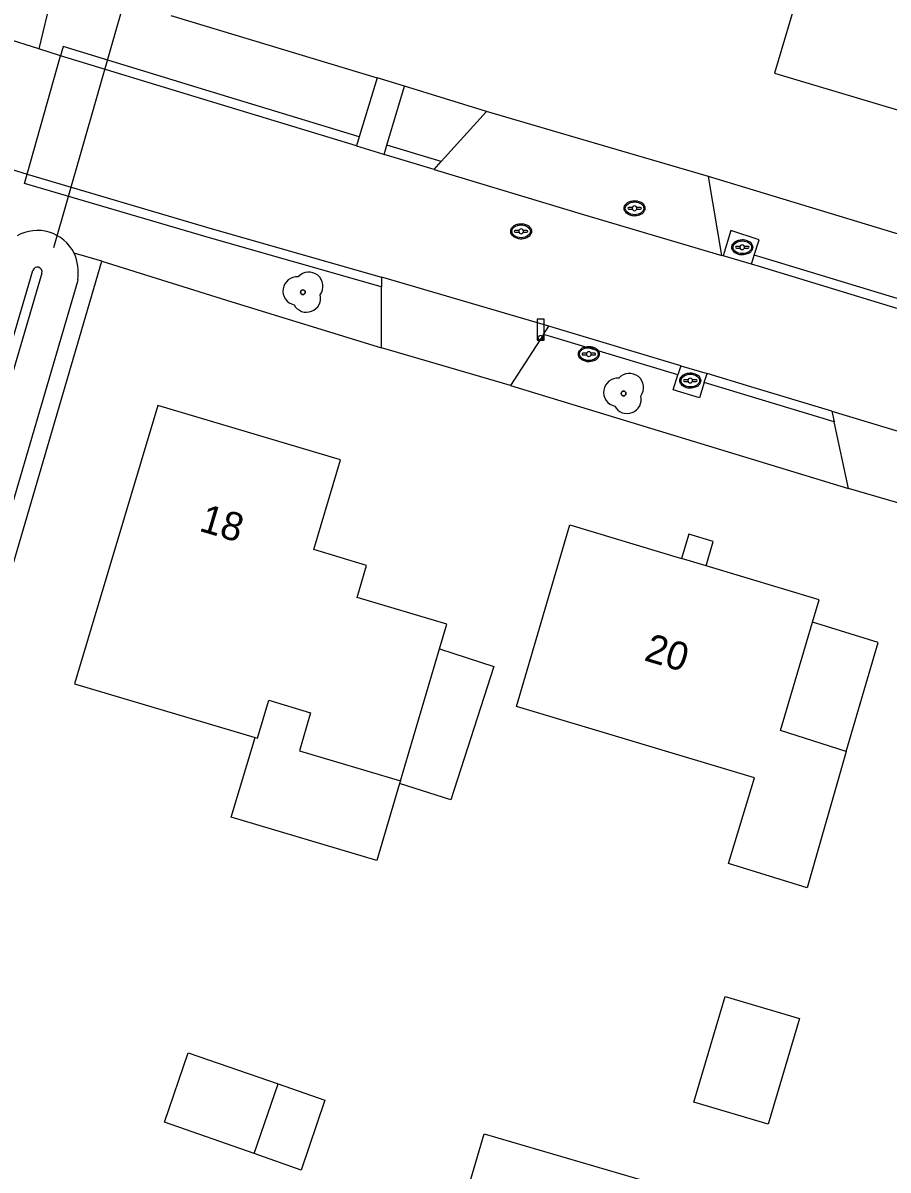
# Model space of a CAD drawing. Extents: x 194485 to 197793, y 468269 to 470822.
# Drawn here: x 197584.39 to 197621.06, y 468477.42 to 468526.06 of the extents above; entities that cross this region are included whole.
import ezdxf

# ---------------------------------------------------------------- set-up
doc = ezdxf.new("R2010")
doc.units = 0
for name, color, linetype in [('BGT grensvlak begroeid terreindeel', 7, 'Continuous'), ('BGT grensvlak begroeid terreindeel LR', 7, 'Continuous'), ('BGT grensvlak gebouwinstallatie plus 1', 7, 'Continuous'), ('BGT grensvlak onbegroeid terreindeel', 7, 'Continuous'), ('BGT grensvlak ondersteunend wegdeel', 7, 'Continuous'), ('BGT grensvlak pand op maaiveld', 7, 'Continuous'), ('BGT grensvlak waterdeel', 7, 'Continuous'), ('BGT grensvlak wegdeel', 7, 'Continuous'), ('BGT lijnelement kunstwerkdeel uitbreiding populatie duiker', 7, 'Continuous'), ('BGT puntobject paal lichtmast', 7, 'Continuous'), ('BGT puntobject put inspectie- rioolput', 7, 'Continuous'), ('BGT puntobject put kolk', 7, 'Continuous'), ('BGT puntobject vegetatieobject boom', 7, 'Continuous'), ('BGT tekst huisnummerreeks', 7, 'Continuous')]:
    doc.layers.add(name, color=color, linetype=linetype)

msp = doc.modelspace()

# ---------------------------------------------------------------- linework, layer by layer
at = {"layer": 'BGT grensvlak begroeid terreindeel'}
for p, q in [((197586.702, 468515.096), (197571.222, 468462.379)), ((197586.718, 468515.178), (197586.702, 468515.096))]:
    msp.add_line(p, q, dxfattribs=at)
for centre, radius, start, end in [((197585, 468515.51), 1.749, 26.9551, 119.5292), ((197584.576, 468515.449), 2.159, 352.7876, 23.3015)]:
    msp.add_arc(centre, radius, start, end, dxfattribs=at)
at = {"layer": 'BGT grensvlak begroeid terreindeel LR'}
msp.add_line((197587.728, 468515.952), (197586.559, 468516.303), dxfattribs=at)
at = {"layer": 'BGT grensvlak gebouwinstallatie plus 1'}
msp.add_line((197600.39, 468493.925), (197600.358, 468493.815), dxfattribs=at)
for points in [[(197613.345, 468503.046), (197613.643, 468504.07), (197612.61, 468504.389), (197612.31, 468503.357)], [(197619.282, 468495.172), (197620.642, 468499.79), (197617.861, 468500.657)], [(197602.045, 468499.519), (197604.346, 468498.777), (197602.524, 468493.118), (197600.358, 468493.815)], [(197600.358, 468493.815), (197599.392, 468490.55), (197593.219, 468492.383), (197594.236, 468495.766)], [(197594.194, 468478.119), (197590.383, 468479.45), (197591.395, 468482.39), (197595.207, 468481.079)], [(197603.937, 468478.951), (197613.786, 468476.077), (197612.595, 468471.994), (197602.746, 468474.868), (197603.937, 468478.951)]]:
    msp.add_lwpolyline(points, dxfattribs=at)
at = {"layer": 'BGT grensvlak onbegroeid terreindeel'}
for p, q in [((197590.653, 468526.377), (197599.402, 468523.732)), ((197604.042, 468522.298), (197600.558, 468523.381)), ((197627.075, 468515.419), (197613.448, 468519.543)), ((197615.267, 468515.827), (197615.39, 468516.208)), ((197612.274, 468511.523), (197612.154, 468511.141)), ((197613.269, 468510.807), (197613.388, 468511.189)), ((197605.059, 468510.692), (197619.391, 468506.317))]:
    msp.add_line(p, q, dxfattribs=at)
for points in [[(197615.39, 468516.208), (197615.602, 468516.869), (197614.397, 468517.256), (197614.069, 468516.183)], [(197579.244, 468486.99), (197579.252, 468487.019), (197587.728, 468515.952)], [(197587.728, 468515.952), (197593.241, 468514.237), (197599.582, 468512.282)], [(197613.269, 468510.807), (197613.067, 468510.159), (197611.954, 468510.505), (197612.154, 468511.141)]]:
    msp.add_lwpolyline(points, dxfattribs=at)
at = {"layer": 'BGT grensvlak ondersteunend wegdeel'}
msp.add_line((197602.114, 468520.179), (197599.818, 468520.872), dxfattribs=at)
for points in [[(197598.64, 468521.23), (197592.136, 468523.21), (197586.095, 468525.055), (197585.978, 468524.672)], [(197599.588, 468514.863), (197599.537, 468514.878), (197592.296, 468516.952), (197584.455, 468519.258), (197584.567, 468519.642)], [(197624.93, 468513.311), (197624.292, 468513.507), (197615.772, 468516.094), (197615.39, 468516.208)], [(197612.154, 468511.141), (197606.749, 468512.761), (197606.455, 468512.848)], [(197618.779, 468509.148), (197615.135, 468510.248), (197613.269, 468510.807)]]:
    msp.add_lwpolyline(points, dxfattribs=at)
at = {"layer": 'BGT grensvlak pand op maaiveld'}
for p, q in [((197613.345, 468503.046), (197612.31, 468503.357)), ((197600.39, 468493.925), (197602.045, 468499.519)), ((197594.194, 468478.119), (197595.207, 468481.079)), ((197595.207, 468481.079), (197597.192, 468480.387)), ((197597.192, 468480.387), (197596.177, 468477.421)), ((197596.177, 468477.421), (197594.194, 468478.119))]:
    msp.add_line(p, q, dxfattribs=at)
for points in [[(197617.408, 468527.849), (197616.25, 468523.937), (197622.446, 468522.082)], [(197602.045, 468499.519), (197602.354, 468500.565), (197598.554, 468501.696), (197598.958, 468503.059), (197596.727, 468503.726), (197597.854, 468507.531), (197590.112, 468509.842), (197586.572, 468498.042), (197594.236, 468495.766)], [(197619.282, 468495.172), (197619.287, 468495.17), (197617.635, 468489.387), (197614.302, 468490.414), (197615.398, 468494.053), (197605.304, 468497.079), (197607.565, 468504.783), (197612.31, 468503.357)], [(197617.861, 468500.657), (197618.141, 468501.605), (197613.345, 468503.046)], [(197619.282, 468495.172), (197616.5, 468496.056), (197617.861, 468500.657)], [(197594.236, 468495.766), (197594.336, 468495.736), (197594.808, 468497.343), (197596.578, 468496.806), (197596.106, 468495.199), (197600.39, 468493.925)], [(197617.303, 468483.851), (197615.976, 468479.368), (197612.822, 468480.302), (197614.15, 468484.784), (197617.303, 468483.851)]]:
    msp.add_lwpolyline(points, dxfattribs=at)
at = {"layer": 'BGT grensvlak waterdeel'}
for p, q in [((197569.351, 468462.929), (197584.807, 468515.565)), ((197585.191, 468515.453), (197569.734, 468462.816))]:
    msp.add_line(p, q, dxfattribs=at)
msp.add_arc((197584.999, 468515.509), 0.2, 343.7398, 163.7398, dxfattribs=at)
at = {"layer": 'BGT grensvlak wegdeel'}
for p, q in [((197585.75, 468527.859), (197585.066, 468524.959)), ((197585.066, 468524.959), (197583.632, 468525.41)), ((197584.567, 468519.642), (197585.978, 468524.672)), ((197585.978, 468524.672), (197585.066, 468524.959)), ((197599.402, 468523.732), (197598.64, 468521.23)), ((197600.558, 468523.381), (197599.402, 468523.732)), ((197599.818, 468520.872), (197600.558, 468523.381)), ((197604.042, 468522.298), (197602.114, 468520.179)), ((197598.64, 468521.23), (197598.524, 468520.847)), ((197599.705, 468520.488), (197599.818, 468520.872)), ((197601.816, 468519.851), (197599.705, 468520.488)), ((197601.816, 468519.851), (197602.114, 468520.179)), ((197583.667, 468519.931), (197584.567, 468519.642)), ((197614.021, 468516.197), (197613.448, 468519.543)), ((197614.069, 468516.183), (197614.021, 468516.197)), ((197615.267, 468515.827), (197614.069, 468516.183)), ((197599.582, 468512.282), (197599.588, 468514.863)), ((197599.589, 468515.279), (197599.588, 468514.863)), ((197606.455, 468512.848), (197606.682, 468513.198)), ((197606.455, 468512.848), (197605.059, 468510.692)), ((197605.059, 468510.692), (197599.582, 468512.282)), ((197612.274, 468511.523), (197613.388, 468511.189)), ((197618.683, 468509.595), (197618.779, 468509.148)), ((197619.391, 468506.317), (197618.779, 468509.148)), ((197622.492, 468505.42), (197619.391, 468506.317))]:
    msp.add_line(p, q, dxfattribs=at)
for points in [[(197598.524, 468520.847), (197592.019, 468522.827), (197585.978, 468524.672)], [(197613.448, 468519.543), (197609.195, 468520.789), (197604.042, 468522.298)], [(197598.524, 468520.847), (197599.629, 468520.511), (197599.705, 468520.488)], [(197601.816, 468519.851), (197608.188, 468517.929), (197614.021, 468516.197)], [(197584.567, 468519.642), (197592.407, 468517.336), (197599.589, 468515.279)], [(197624.605, 468512.992), (197624.176, 468513.124), (197615.657, 468515.711), (197615.267, 468515.827)], [(197606.682, 468513.198), (197599.648, 468515.262), (197599.589, 468515.279)], [(197612.274, 468511.523), (197606.863, 468513.145), (197606.682, 468513.198)], [(197618.683, 468509.595), (197615.25, 468510.631), (197613.388, 468511.189)], [(197618.683, 468509.595), (197624.48, 468507.845), (197624.785, 468507.754)]]:
    msp.add_lwpolyline(points, dxfattribs=at)
at = {"layer": 'BGT lijnelement kunstwerkdeel uitbreiding populatie duiker'}
msp.add_line((197585.698, 468516.532), (197589.184, 468528.707), dxfattribs=at)
at = {"layer": 'BGT puntobject paal lichtmast'}
for points in [[(197606.484, 468513.502), (197606.184, 468513.502), (197606.184, 468512.602), (197606.334, 468512.602)], [(197606.334, 468512.602), (197606.484, 468512.602), (197606.484, 468513.502)]]:
    msp.add_lwpolyline(points, dxfattribs=at)
for start, end in [(0, 180), (0, 180), (180, 0), (180, 270), (270, 0)]:
    msp.add_arc((197606.334, 468512.702), 0.1, start, end, dxfattribs=at)
at = {"layer": 'BGT puntobject put inspectie- rioolput'}
for p, q in [((197610.223, 468518.236), (197610.066, 468518.236)), ((197610.566, 468518.236), (197610.409, 468518.236)), ((197610.066, 468518.161), (197610.223, 468518.161)), ((197610.409, 468518.161), (197610.566, 468518.161)), ((197605.413, 468517.261), (197605.256, 468517.261)), ((197605.756, 468517.261), (197605.599, 468517.261)), ((197605.256, 468517.186), (197605.413, 468517.186)), ((197605.599, 468517.186), (197605.756, 468517.186)), ((197608.284, 468512.056), (197608.127, 468512.056)), ((197608.127, 468511.981), (197608.284, 468511.981)), ((197608.627, 468512.056), (197608.47, 468512.056)), ((197608.47, 468511.981), (197608.627, 468511.981))]:
    msp.add_line(p, q, dxfattribs=at)
for centre, radius, start, end in [((197610.066, 468518.199), 0.0375, 90, 270), ((197610.316, 468518.199), 0.1, 0, 180), ((197610.316, 468518.199), 0.1, 157.9757, 180), ((197610.316, 468518.199), 0.1, 0, 22.0243), ((197610.566, 468518.199), 0.0375, 270, 90), ((197610.316, 468518.199), 0.1, 180, 202.0243), ((197610.316, 468518.199), 0.1, 180, 0), ((197610.316, 468518.199), 0.1, 337.9757, 0), ((197605.256, 468517.223), 0.0375, 90, 270), ((197605.506, 468517.223), 0.1, 0, 180), ((197605.506, 468517.223), 0.1, 157.9757, 180), ((197605.506, 468517.223), 0.1, 0, 22.0243), ((197605.756, 468517.223), 0.0375, 270, 90), ((197605.506, 468517.223), 0.1, 180, 202.0243), ((197605.506, 468517.223), 0.1, 180, 0), ((197605.506, 468517.223), 0.1, 337.9757, 0), ((197608.127, 468512.018), 0.0375, 90, 270), ((197608.377, 468512.018), 0.1, 0, 180), ((197608.377, 468512.018), 0.1, 157.9757, 180), ((197608.377, 468512.018), 0.1, 180, 202.0243), ((197608.377, 468512.018), 0.1, 180, 0), ((197608.377, 468512.018), 0.1, 0, 22.0243), ((197608.377, 468512.018), 0.1, 337.9757, 0), ((197608.627, 468512.018), 0.0375, 270, 90)]:
    msp.add_arc(centre, radius, start, end, dxfattribs=at)
for centre in [(197610.316, 468518.199), (197605.506, 468517.223), (197608.377, 468512.018)]:
    msp.add_ellipse(centre, major_axis=(0.392, 0), ratio=0.689655, dxfattribs=at)
for points in [[(197610.758, 468518.199), (197610.758, 468518.242), (197610.746, 468518.286), (197610.68, 468518.4), (197610.599, 468518.457), (197610.407, 468518.522), (197610.297, 468518.528), (197610.094, 468518.487), (197610.003, 468518.44), (197609.9, 468518.323), (197609.875, 468518.263), (197609.873, 468518.141), (197609.897, 468518.08), (197609.981, 468517.981), (197610.04, 468517.942), (197610.219, 468517.874), (197610.353, 468517.867), (197610.586, 468517.929), (197610.686, 468517.998), (197610.749, 468518.123), (197610.758, 468518.161), (197610.758, 468518.199)], [(197605.948, 468517.223), (197605.948, 468517.266), (197605.936, 468517.31), (197605.87, 468517.424), (197605.789, 468517.481), (197605.597, 468517.546), (197605.487, 468517.552), (197605.284, 468517.511), (197605.193, 468517.464), (197605.09, 468517.347), (197605.065, 468517.287), (197605.063, 468517.165), (197605.087, 468517.104), (197605.171, 468517.005), (197605.23, 468516.966), (197605.409, 468516.898), (197605.543, 468516.891), (197605.776, 468516.953), (197605.876, 468517.022), (197605.939, 468517.147), (197605.948, 468517.185), (197605.948, 468517.223)], [(197608.819, 468512.018), (197608.819, 468512.061), (197608.807, 468512.105), (197608.741, 468512.219), (197608.66, 468512.276), (197608.468, 468512.341), (197608.358, 468512.347), (197608.155, 468512.306), (197608.064, 468512.259), (197607.961, 468512.142), (197607.936, 468512.082), (197607.934, 468511.96), (197607.958, 468511.899), (197608.042, 468511.8), (197608.101, 468511.761), (197608.28, 468511.693), (197608.414, 468511.686), (197608.647, 468511.748), (197608.747, 468511.817), (197608.81, 468511.942), (197608.819, 468511.98), (197608.819, 468512.018)]]:
    msp.add_open_spline(points, degree=3, dxfattribs=at)
at = {"layer": 'BGT puntobject put kolk'}
for p, q in [((197614.789, 468516.585), (197614.632, 468516.585)), ((197614.632, 468516.511), (197614.789, 468516.511)), ((197615.132, 468516.585), (197614.975, 468516.585)), ((197614.975, 468516.511), (197615.132, 468516.511)), ((197612.585, 468510.932), (197612.428, 468510.932)), ((197612.928, 468510.932), (197612.771, 468510.932)), ((197612.428, 468510.857), (197612.585, 468510.857)), ((197612.771, 468510.857), (197612.928, 468510.857))]:
    msp.add_line(p, q, dxfattribs=at)
for centre, radius, start, end in [((197614.632, 468516.548), 0.0375, 90, 270), ((197614.882, 468516.548), 0.1, 0, 180), ((197614.882, 468516.548), 0.1, 157.9757, 180), ((197614.882, 468516.548), 0.1, 180, 202.0243), ((197614.882, 468516.548), 0.1, 180, 0), ((197614.882, 468516.548), 0.1, 0, 22.0243), ((197614.882, 468516.548), 0.1, 337.9757, 0), ((197615.132, 468516.548), 0.0375, 270, 90), ((197612.428, 468510.895), 0.0375, 90, 270), ((197612.678, 468510.895), 0.1, 0, 180), ((197612.678, 468510.895), 0.1, 157.9757, 180), ((197612.678, 468510.895), 0.1, 0, 22.0243), ((197612.928, 468510.895), 0.0375, 270, 90), ((197612.678, 468510.895), 0.1, 180, 202.0243), ((197612.678, 468510.895), 0.1, 180, 0), ((197612.678, 468510.895), 0.1, 337.9757, 0)]:
    msp.add_arc(centre, radius, start, end, dxfattribs=at)
for centre in [(197614.882, 468516.548), (197612.678, 468510.895)]:
    msp.add_ellipse(centre, major_axis=(0.392, 0), ratio=0.689655, dxfattribs=at)
for points in [[(197615.324, 468516.548), (197615.324, 468516.591), (197615.312, 468516.635), (197615.246, 468516.749), (197615.165, 468516.806), (197614.973, 468516.871), (197614.863, 468516.877), (197614.66, 468516.836), (197614.569, 468516.789), (197614.466, 468516.672), (197614.441, 468516.612), (197614.439, 468516.49), (197614.463, 468516.429), (197614.547, 468516.33), (197614.606, 468516.291), (197614.785, 468516.223), (197614.919, 468516.216), (197615.152, 468516.278), (197615.252, 468516.347), (197615.315, 468516.472), (197615.324, 468516.51), (197615.324, 468516.548)], [(197613.12, 468510.895), (197613.12, 468510.938), (197613.108, 468510.982), (197613.042, 468511.096), (197612.961, 468511.153), (197612.769, 468511.218), (197612.659, 468511.224), (197612.456, 468511.183), (197612.365, 468511.136), (197612.262, 468511.019), (197612.237, 468510.959), (197612.235, 468510.837), (197612.259, 468510.776), (197612.343, 468510.677), (197612.402, 468510.638), (197612.581, 468510.57), (197612.715, 468510.563), (197612.948, 468510.625), (197613.048, 468510.694), (197613.111, 468510.819), (197613.12, 468510.857), (197613.12, 468510.895)]]:
    msp.add_open_spline(points, degree=3, dxfattribs=at)
at = {"layer": 'BGT puntobject vegetatieobject boom'}
for centre in [(197596.259, 468514.643), (197609.85, 468510.347)]:
    msp.add_circle(centre, 0.1, dxfattribs=at)
for centre, radius, start, end in [((197596.009, 468514.693), 0.6, 85.137, 257.7544), ((197596.509, 468514.893), 0.6, 323.5446, 138.4658), ((197596.409, 468514.393), 0.6, 208.5058, 13.8356), ((197596.259, 468514.643), 0.1, 0, 180), ((197596.259, 468514.643), 0.1, 180, 0), ((197609.6, 468510.397), 0.6, 85.137, 257.7544), ((197610.1, 468510.597), 0.6, 323.5446, 138.4658), ((197609.85, 468510.347), 0.1, 0, 180), ((197610, 468510.097), 0.6, 208.5058, 13.8356), ((197609.85, 468510.347), 0.1, 180, 0)]:
    msp.add_arc(centre, radius, start, end, dxfattribs=at)

# ---------------------------------------------------------------- texts
at = {"layer": 'BGT tekst huisnummerreeks'}
for s, rotation, p in [('18', 343.4, (197591.81, 468504.535)), ('20', 343.3, (197610.675, 468499.045))]:
    msp.add_text(s, height=1.2, rotation=rotation, dxfattribs=at).set_placement(p)

doc.saveas('drawing.dxf')
